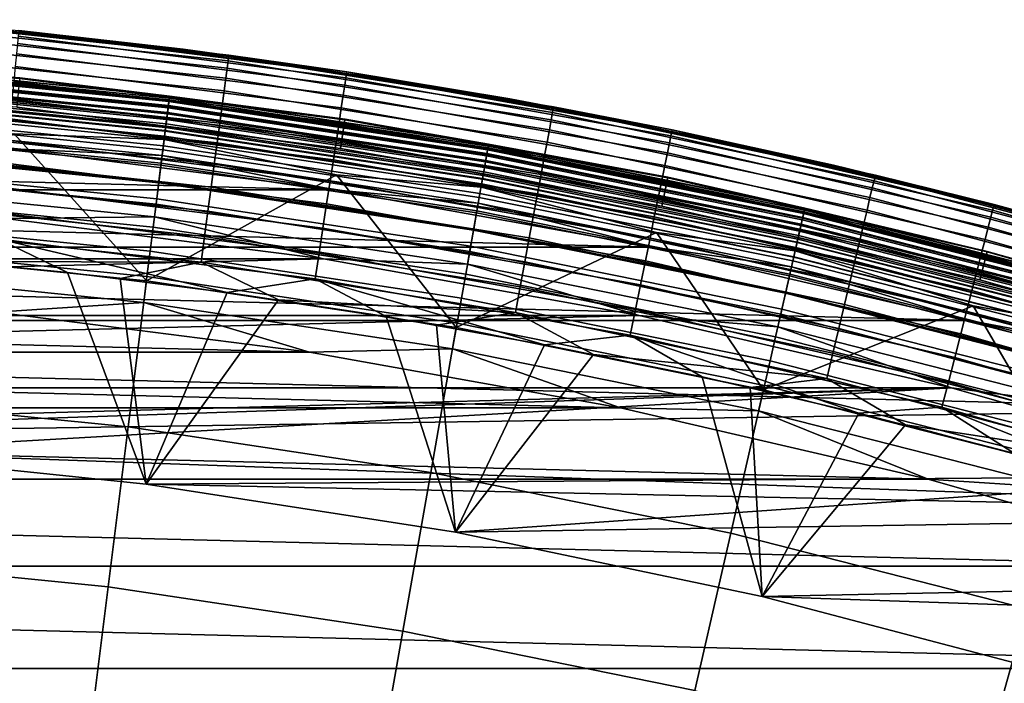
# Model space of a CAD drawing. Header units: metres. Extents: x -248 to 28, y -28 to 28.
# Tile 493 of 507: x 2.78 to 6.97, y 24.79 to 27.61. Entities that reach past the tile are written whole.
import ezdxf

# ---------------------------------------------------------------- set-up
doc = ezdxf.new("R2010")
doc.units = ezdxf.units.M
doc.layers.add('solid_10_061_053_XXX', color=7, linetype='CONTINUOUS')

msp = doc.modelspace()

# ---------------------------------------------------------------- linework, layer by layer
at = {"layer": 'solid_10_061_053_XXX'}
for points in [[(2.279159, 27.581194, 25.778681), (3.667209, 27.431156, 25.778681), (3.663107, 27.40048, 25.670778), (2.276609, 27.55035, 25.670778)], [(3.667209, 27.431156, 25.778681), (2.279159, 27.581194, 25.778681), (2.280698, 27.599791, 25.889374), (3.669683, 27.449652, 25.889374)], [(3.669683, 27.449652, 25.889374), (2.280698, 27.599791, 25.889374), (2.281187, 27.605909, 26), (3.670481, 27.455738, 26)], [(2.281187, 27.605909, 26), (3.47616, 27.481018, 117), (4.171622, 27.384075, 117), (3.670481, 27.455738, 26)], [(2.281187, 27.605909, 26), (2.778463, 27.560301, 117), (3.47616, 27.481018, 117)], [(2.276609, 27.55035, 25.670778), (3.663107, 27.40048, 25.670778), (3.657428, 27.358011, 25.567024), (2.27308, 27.507648, 25.567024)], [(4.167835, 27.359264, 117.222633), (2.775939, 27.53533, 117.222633), (2.77282, 27.504391, 117.330498), (4.163153, 27.328524, 117.330498)], [(2.775939, 27.53533, 117.222633), (4.167835, 27.359264, 117.222633), (4.170669, 27.377859, 117.111969), (2.777826, 27.554045, 117.111969)], [(2.777826, 27.554045, 117.111969), (4.170669, 27.377859, 117.111969), (2.778463, 27.560301, 117)], [(4.170669, 27.377859, 117.111969), (3.47616, 27.481018, 117), (2.778463, 27.560301, 117)], [(2.27308, 27.507648, 25.567024), (3.657428, 27.358011, 25.567024), (3.650244, 27.304283, 25.468725), (2.268615, 27.453627, 25.468725)], [(4.163153, 27.328524, 117.330498), (2.77282, 27.504391, 117.330498), (2.768509, 27.461618, 117.434196), (4.15668, 27.286024, 117.434196)], [(2.782125, 27.358908, -8.8), (1.39285, 27.464705, -8.8), (1.392852, 27.464705, 23.9), (2.782129, 27.358906, 23.9)], [(2.054619, 27.416985, -8.910626), (1.39285, 27.464705, -8.8), (2.782125, 27.358908, -8.8)], [(2.054694, 27.417986, 23.978315), (2.782129, 27.358906, 23.9), (1.392852, 27.464705, 23.9)], [(2.268615, 27.453627, 25.468725), (3.650244, 27.304283, 25.468725), (3.641647, 27.239975, 25.377121), (2.263271, 27.388966, 25.377121)], [(4.15668, 27.286024, 117.434196), (2.768509, 27.461618, 117.434196), (2.76306, 27.407553, 117.532425), (4.148498, 27.232304, 117.532425)], [(4.170669, 27.377859, 117.111969), (4.171622, 27.384075, 117), (3.47616, 27.481018, 117)], [(5.045926, 27.211309, 25.778681), (3.667209, 27.431156, 25.778681), (3.669683, 27.449652, 25.889374), (5.049329, 27.229658, 25.889374)], [(5.049329, 27.229658, 25.889374), (3.669683, 27.449652, 25.889374), (3.670481, 27.455738, 26), (5.050435, 27.235695, 26)], [(3.670481, 27.455738, 26), (4.864404, 27.269535, 117), (5.55406, 27.137472, 117), (5.050435, 27.235695, 26)], [(3.670481, 27.455738, 26), (4.171622, 27.384075, 117), (4.864404, 27.269535, 117)], [(3.416907, 27.266272, 24.055367), (2.053548, 27.402697, 24.055367), (2.05166, 27.377501, 24.129755), (3.413765, 27.241201, 24.129755)], [(3.415847, 27.257812, 118.677032), (2.052911, 27.394196, 118.677032), (2.054017, 27.408947, 118.717499), (3.417686, 27.272491, 118.717499)], [(2.054619, 27.416985, -8.910626), (3.418689, 27.280487, -8.910626), (3.416368, 27.261972, -9.021317), (2.053224, 27.398376, -9.021317)], [(3.418814, 27.281485, 23.978315), (2.054694, 27.417986, 23.978315), (2.053548, 27.402697, 24.055367), (3.416907, 27.266272, 24.055367)], [(3.417686, 27.272491, 118.717499), (2.054017, 27.408947, 118.717499), (2.054677, 27.417767, 118.759666), (3.418786, 27.281265, 118.759666)], [(2.054619, 27.416985, -8.910626), (2.782125, 27.358908, -8.8), (3.418689, 27.280487, -8.910626)], [(3.418786, 27.281265, 118.759666), (2.054677, 27.417767, 118.759666), (2.781864, 27.356279, 118.80262)], [(3.418814, 27.281485, 23.978315), (2.782129, 27.358906, 23.9), (2.054694, 27.417986, 23.978315)], [(4.148498, 27.232304, 117.532425), (2.76306, 27.407553, 117.532425), (2.756542, 27.342873, 117.62394), (4.13871, 27.168037, 117.62394)], [(3.667209, 27.431156, 25.778681), (5.045926, 27.211309, 25.778681), (5.040282, 27.18088, 25.670778), (3.663107, 27.40048, 25.670778)], [(2.050912, 27.367514, -9.12922), (3.41252, 27.231264, -9.12922), (3.407192, 27.188749, -9.232974), (2.04771, 27.324787, -9.232974)], [(3.413765, 27.241201, 24.129755), (2.05166, 27.377501, 24.129755), (2.049062, 27.342827, 24.200205), (3.409442, 27.206701, 24.200205)], [(3.410116, 27.212076, 118.604492), (2.049467, 27.34823, 118.604492), (2.051384, 27.373817, 118.639099), (3.413306, 27.237535, 118.639099)], [(2.053224, 27.398376, -9.021317), (3.416368, 27.261972, -9.021317), (3.41252, 27.231264, -9.12922), (2.050912, 27.367514, -9.12922)], [(3.413306, 27.237535, 118.639099), (2.051384, 27.373817, 118.639099), (2.052911, 27.394196, 118.677032), (3.415847, 27.257812, 118.677032)], [(2.263271, 27.388966, 25.377121), (3.641647, 27.239975, 25.377121), (3.631742, 27.165895, 25.293365), (2.257115, 27.31448, 25.293365)], [(3.663107, 27.40048, 25.670778), (5.040282, 27.18088, 25.670778), (5.032469, 27.138752, 25.567024), (3.657428, 27.358011, 25.567024)], [(4.167835, 27.359264, 117.222633), (5.54902, 27.112885, 117.222633), (5.552792, 27.131313, 117.111969), (4.170669, 27.377859, 117.111969)], [(4.170669, 27.377859, 117.111969), (5.552792, 27.131313, 117.111969), (4.171622, 27.384075, 117)], [(5.552792, 27.131313, 117.111969), (4.864404, 27.269535, 117), (4.171622, 27.384075, 117)], [(2.04771, 27.324787, -9.232974), (3.407192, 27.188749, -9.232974), (3.400452, 27.134966, -9.331272), (2.043659, 27.270733, -9.331272)], [(3.402062, 27.14781, 118.547997), (2.044626, 27.283642, 118.547997), (2.047198, 27.317963, 118.573914), (3.406342, 27.181961, 118.573914)], [(3.409442, 27.206701, 24.200205), (2.049062, 27.342827, 24.200205), (2.045798, 27.299273, 24.265507), (3.404011, 27.163363, 24.265507)], [(3.406342, 27.181961, 118.573914), (2.047198, 27.317963, 118.573914), (2.049467, 27.34823, 118.604492), (3.410116, 27.212076, 118.604492)], [(4.13871, 27.168037, 117.62394), (2.756542, 27.342873, 117.62394), (2.749036, 27.268396, 117.707596), (4.127439, 27.094036, 117.707596)], [(4.163867, 27.180267, 118.80262), (2.781864, 27.356279, 118.80262), (2.769449, 27.234201, 132.863525), (4.145279, 27.058977, 132.863525)], [(3.418786, 27.281265, 118.759666), (2.781864, 27.356279, 118.80262), (4.163867, 27.180267, 118.80262)], [(4.164258, 27.18288, -8.8), (2.782125, 27.358908, -8.8), (2.782129, 27.358906, 23.9), (4.164263, 27.182878, 23.9)], [(3.418689, 27.280487, -8.910626), (2.782125, 27.358908, -8.8), (4.164258, 27.18288, -8.8)], [(3.418814, 27.281485, 23.978315), (4.164263, 27.182878, 23.9), (2.782129, 27.358906, 23.9)], [(3.657428, 27.358011, 25.567024), (5.032469, 27.138752, 25.567024), (5.022584, 27.085455, 25.468725), (3.650244, 27.304283, 25.468725)], [(5.542786, 27.082422, 117.330498), (4.163153, 27.328524, 117.330498), (4.15668, 27.286024, 117.434196), (5.534167, 27.040306, 117.434196)], [(5.54902, 27.112885, 117.222633), (4.167835, 27.359264, 117.222633), (4.163153, 27.328524, 117.330498), (5.542786, 27.082422, 117.330498)], [(3.397365, 27.110327, 118.527283), (2.041803, 27.245972, 118.527283), (2.044626, 27.283642, 118.547997), (3.402062, 27.14781, 118.547997)], [(3.404011, 27.163363, 24.265507), (2.045798, 27.299273, 24.265507), (2.041924, 27.247583, 24.324541), (3.397566, 27.111931, 24.324541)], [(3.402857, 27.154158, 133.006744), (2.045104, 27.290022, 133.006744), (2.043473, 27.268248, 133.148941), (3.400142, 27.132492, 133.148941)], [(3.402857, 27.154158, 133.006744), (2.769449, 27.234201, 132.863525), (2.045104, 27.290022, 133.006744)], [(2.257115, 27.31448, 25.293365), (3.631742, 27.165895, 25.293365), (3.620657, 27.082977, 25.218515), (2.250226, 27.23111, 25.218515)], [(3.418689, 27.280487, -8.910626), (4.774259, 27.076168, -8.910626), (4.771019, 27.057793, -9.021317), (3.416368, 27.261972, -9.021317)], [(4.774434, 27.077158, 23.978315), (3.418814, 27.281485, 23.978315), (3.416907, 27.266272, 24.055367), (4.771771, 27.062059, 24.055367)], [(4.77286, 27.068232, 118.717499), (3.417686, 27.272491, 118.717499), (3.418786, 27.281265, 118.759666), (4.774395, 27.076941, 118.759666)], [(3.418689, 27.280487, -8.910626), (4.164258, 27.18288, -8.8), (4.774259, 27.076168, -8.910626)], [(4.774395, 27.076941, 118.759666), (3.418786, 27.281265, 118.759666), (4.163867, 27.180267, 118.80262)], [(4.774434, 27.077158, 23.978315), (4.164263, 27.182878, 23.9), (3.418814, 27.281485, 23.978315)], [(3.650244, 27.304283, 25.468725), (5.022584, 27.085455, 25.468725), (5.010755, 27.021662, 25.377121), (3.641647, 27.239975, 25.377121)], [(5.534167, 27.040306, 117.434196), (4.15668, 27.286024, 117.434196), (4.148498, 27.232304, 117.532425), (5.523273, 26.987068, 117.532425)], [(3.397566, 27.111931, 24.324541), (2.041924, 27.247583, 24.324541), (2.037507, 27.188644, 24.376299), (3.390217, 27.053286, 24.376299)], [(3.392347, 27.070286, 118.512192), (2.038788, 27.20573, 118.512192), (2.041803, 27.245972, 118.527283), (3.397365, 27.110327, 118.527283)], [(2.043659, 27.270733, -9.331272), (3.400452, 27.134966, -9.331272), (3.392385, 27.070589, -9.422875), (2.03881, 27.206034, -9.422875)], [(3.400142, 27.132492, 133.148941), (2.043473, 27.268248, 133.148941), (2.04083, 27.23299, 133.288391), (3.395746, 27.09741, 133.288391)], [(4.127439, 27.094036, 117.707596), (2.749036, 27.268396, 117.707596), (2.740637, 27.185059, 117.782333), (4.114827, 27.011232, 117.782333)], [(4.767384, 27.037176, 24.129755), (3.413765, 27.241201, 24.129755), (3.409442, 27.206701, 24.200205), (4.761346, 27.002934, 24.200205)], [(4.762287, 27.00827, 118.604492), (3.410116, 27.212076, 118.604492), (3.413306, 27.237535, 118.639099), (4.766742, 27.033539, 118.639099)], [(3.416368, 27.261972, -9.021317), (4.771019, 27.057793, -9.021317), (4.765645, 27.027313, -9.12922), (3.41252, 27.231264, -9.12922)], [(4.766742, 27.033539, 118.639099), (3.413306, 27.237535, 118.639099), (3.415847, 27.257812, 118.677032), (4.770291, 27.053663, 118.677032)], [(4.771771, 27.062059, 24.055367), (3.416907, 27.266272, 24.055367), (3.413765, 27.241201, 24.129755), (4.767384, 27.037176, 24.129755)], [(4.770291, 27.053663, 118.677032), (3.415847, 27.257812, 118.677032), (3.417686, 27.272491, 118.717499), (4.77286, 27.068232, 118.717499)], [(3.641647, 27.239975, 25.377121), (5.010755, 27.021662, 25.377121), (4.997127, 26.948175, 25.293365), (3.631742, 27.165895, 25.293365)], [(5.552792, 27.131313, 117.111969), (5.55406, 27.137472, 117), (4.864404, 27.269535, 117)], [(6.416126, 26.940367, 25.889374), (5.049329, 27.229658, 25.889374), (5.050435, 27.235695, 26), (6.417535, 26.946341, 26)], [(5.050435, 27.235695, 26), (6.240147, 26.98797, 117), (6.922225, 26.821127, 117), (6.417535, 26.946341, 26)], [(5.050435, 27.235695, 26), (5.55406, 27.137472, 117), (6.240147, 26.98797, 117)], [(2.03881, 27.206034, -9.422875), (3.392385, 27.070589, -9.422875), (3.383092, 26.996429, -9.506631), (2.033225, 27.131504, -9.506631)], [(3.387112, 27.028513, 118.503029), (2.035641, 27.163748, 118.503029), (2.038788, 27.20573, 118.512192), (3.392347, 27.070286, 118.512192)], [(3.395746, 27.09741, 133.288391), (2.04083, 27.23299, 133.288391), (2.757936, 27.120987, 133.423676)], [(2.250226, 27.23111, 25.218515), (3.620657, 27.082977, 25.218515), (3.60853, 26.992268, 25.153511), (2.242689, 27.139902, 25.153511)], [(3.402857, 27.154158, 133.006744), (4.145279, 27.058977, 132.863525), (2.769449, 27.234201, 132.863525)], [(4.761346, 27.002934, 24.200205), (3.409442, 27.206701, 24.200205), (3.404011, 27.163363, 24.265507), (4.753761, 26.959921, 24.265507)], [(4.757016, 26.97838, 118.573914), (3.406342, 27.181961, 118.573914), (3.410116, 27.212076, 118.604492), (4.762287, 27.00827, 118.604492)], [(3.41252, 27.231264, -9.12922), (4.765645, 27.027313, -9.12922), (4.758204, 26.985117, -9.232974), (3.407192, 27.188749, -9.232974)], [(5.523273, 26.987068, 117.532425), (4.148498, 27.232304, 117.532425), (4.13871, 27.168037, 117.62394), (5.510241, 26.923382, 117.62394)], [(5.045926, 27.211309, 25.778681), (6.411801, 26.922215, 25.778681), (6.40463, 26.892107, 25.670778), (5.040282, 27.18088, 25.670778)], [(6.411801, 26.922215, 25.778681), (5.045926, 27.211309, 25.778681), (5.049329, 27.229658, 25.889374), (6.416126, 26.940367, 25.889374)], [(3.390217, 27.053286, 24.376299), (2.037507, 27.188644, 24.376299), (2.032623, 27.123468, 24.419889), (3.38209, 26.988434, 24.419889)], [(3.387112, 27.028513, 118.503029), (2.751862, 27.057793, 118.5), (2.035641, 27.163748, 118.503029)], [(4.114827, 27.011232, 117.782333), (2.740637, 27.185059, 117.782333), (2.731452, 27.093912, 117.847214), (4.101035, 26.92067, 117.847214)], [(4.753761, 26.959921, 24.265507), (3.404011, 27.163363, 24.265507), (3.397566, 27.111931, 24.324541), (4.744761, 26.908873, 24.324541)], [(4.752151, 26.950785, 133.006744), (3.402857, 27.154158, 133.006744), (3.400142, 27.132492, 133.148941), (4.748359, 26.929281, 133.148941)], [(3.407192, 27.188749, -9.232974), (4.758204, 26.985117, -9.232974), (4.748792, 26.931736, -9.331272), (3.400452, 27.134966, -9.331272)], [(4.75104, 26.944483, 118.547997), (3.402062, 27.14781, 118.547997), (3.406342, 27.181961, 118.573914), (4.757016, 26.97838, 118.573914)], [(4.752151, 26.950785, 133.006744), (4.145279, 27.058977, 132.863525), (3.402857, 27.154158, 133.006744)], [(3.631742, 27.165895, 25.293365), (4.997127, 26.948175, 25.293365), (4.981874, 26.865921, 25.218515), (3.620657, 27.082977, 25.218515)], [(5.510241, 26.923382, 117.62394), (4.13871, 27.168037, 117.62394), (4.127439, 27.094036, 117.707596), (5.495234, 26.850046, 117.707596)], [(5.535182, 26.934486, 118.80262), (4.163867, 27.180267, 118.80262), (4.145279, 27.058977, 132.863525), (5.510468, 26.814293, 132.863525)], [(4.774395, 27.076941, 118.759666), (4.163867, 27.180267, 118.80262), (5.535182, 26.934486, 118.80262)], [(5.535702, 26.937075, -8.8), (4.164258, 27.18288, -8.8), (4.164263, 27.182878, 23.9), (5.535707, 26.937075, 23.9)], [(4.774259, 27.076168, -8.910626), (4.164258, 27.18288, -8.8), (5.535702, 26.937075, -8.8)], [(4.774434, 27.077158, 23.978315), (5.535707, 26.937075, 23.9), (4.164263, 27.182878, 23.9)], [(5.040282, 27.18088, 25.670778), (6.40463, 26.892107, 25.670778), (6.394702, 26.850426, 25.567024), (5.032469, 27.138752, 25.567024)], [(1.995604, 26.629488, 134.685471), (3.320494, 26.496912, 134.685471), (2.757936, 27.120987, 133.423676)], [(2.033225, 27.131504, -9.506631), (3.383092, 26.996429, -9.506631), (3.37269, 26.913425, -9.581482), (2.026974, 27.048084, -9.581482)], [(3.38209, 26.988434, 24.419889), (2.032623, 27.123468, 24.419889), (2.027355, 27.053171, 24.454567), (3.373324, 26.918488, 24.454567)], [(2.242689, 27.139902, 25.153511), (3.60853, 26.992268, 25.153511), (3.595514, 26.894907, 25.099174), (2.234599, 27.042011, 25.099174)], [(3.395746, 27.09741, 133.288391), (2.757936, 27.120987, 133.423676), (3.320494, 26.496912, 134.685471), (4.128047, 26.946491, 133.423676)], [(4.744761, 26.908873, 24.324541), (3.397566, 27.111931, 24.324541), (3.390217, 27.053286, 24.376299), (4.734497, 26.850668, 24.376299)], [(4.737473, 26.86754, 118.512192), (3.392347, 27.070286, 118.512192), (3.397365, 27.110327, 118.527283), (4.74448, 26.907282, 118.527283)], [(3.400452, 27.134966, -9.331272), (4.748792, 26.931736, -9.331272), (4.737525, 26.867842, -9.422875), (3.392385, 27.070589, -9.422875)], [(4.748359, 26.929281, 133.148941), (3.400142, 27.132492, 133.148941), (3.395746, 27.09741, 133.288391), (4.742219, 26.894463, 133.288391)], [(4.74448, 26.907282, 118.527283), (3.397365, 27.110327, 118.527283), (3.402062, 27.14781, 118.547997), (4.75104, 26.944483, 118.547997)], [(5.032469, 27.138752, 25.567024), (6.394702, 26.850426, 25.567024), (6.382143, 26.797695, 25.468725), (5.022584, 27.085455, 25.468725)], [(6.915945, 26.796825, 117.222633), (5.54902, 27.112885, 117.222633), (5.542786, 27.082422, 117.330498), (6.908174, 26.766718, 117.330498)], [(5.54902, 27.112885, 117.222633), (6.915945, 26.796825, 117.222633), (6.920645, 26.815039, 117.111969), (5.552792, 27.131313, 117.111969)], [(5.552792, 27.131313, 117.111969), (6.920645, 26.815039, 117.111969), (5.55406, 27.137472, 117)], [(6.920645, 26.815039, 117.111969), (6.240147, 26.98797, 117), (5.55406, 27.137472, 117)], [(4.101035, 26.92067, 117.847214), (2.731452, 27.093912, 117.847214), (2.721595, 26.996105, 117.901421), (4.086234, 26.823488, 117.901421)], [(3.392385, 27.070589, -9.422875), (4.737525, 26.867842, -9.422875), (4.724547, 26.794239, -9.506631), (3.383092, 26.996429, -9.506631)], [(4.730162, 26.82608, 118.503029), (3.387112, 27.028513, 118.503029), (3.392347, 27.070286, 118.512192), (4.737473, 26.86754, 118.512192)], [(4.742219, 26.894463, 133.288391), (3.395746, 27.09741, 133.288391), (4.128047, 26.946491, 133.423676)], [(3.620657, 27.082977, 25.218515), (4.981874, 26.865921, 25.218515), (4.965189, 26.775938, 25.153511), (3.60853, 26.992268, 25.153511)], [(5.495234, 26.850046, 117.707596), (4.127439, 27.094036, 117.707596), (4.114827, 27.011232, 117.782333), (5.478442, 26.767988, 117.782333)], [(6.112875, 26.782255, 118.677032), (4.770291, 27.053663, 118.677032), (4.77286, 27.068232, 118.717499), (6.116167, 26.796677, 118.717499)], [(4.774259, 27.076168, -8.910626), (6.11796, 26.804533, -8.910626), (6.113808, 26.786341, -9.021317), (4.771019, 27.057793, -9.021317)], [(6.118184, 26.805513, 23.978315), (4.774434, 27.077158, 23.978315), (4.771771, 27.062059, 24.055367), (6.114772, 26.790565, 24.055367)], [(6.116167, 26.796677, 118.717499), (4.77286, 27.068232, 118.717499), (4.774395, 27.076941, 118.759666), (6.118134, 26.805298, 118.759666)], [(4.774259, 27.076168, -8.910626), (5.535702, 26.937075, -8.8), (6.11796, 26.804533, -8.910626)], [(6.118134, 26.805298, 118.759666), (4.774395, 27.076941, 118.759666), (5.535182, 26.934486, 118.80262)], [(6.118184, 26.805513, 23.978315), (5.535707, 26.937075, 23.9), (4.774434, 27.077158, 23.978315)], [(5.022584, 27.085455, 25.468725), (6.382143, 26.797695, 25.468725), (6.367111, 26.734579, 25.377121), (5.010755, 27.021662, 25.377121)], [(6.908174, 26.766718, 117.330498), (5.542786, 27.082422, 117.330498), (5.534167, 27.040306, 117.434196), (6.897432, 26.725092, 117.434196)], [(-4.118891, 26.883669, 118.5), (-2.751854, 27.057795, 118.5), (4.118899, 26.883669, 118.5)], [(-2.751854, 27.057795, 118.5), (2.751862, 27.057793, 118.5), (4.118899, 26.883669, 118.5)], [(2.026974, 27.048084, -9.581482), (3.37269, 26.913425, -9.581482), (3.36131, 26.822618, -9.646485), (2.020135, 26.956823, -9.646485)], [(3.373324, 26.918488, 24.454567), (2.027355, 27.053171, 24.454567), (2.021793, 26.978958, 24.479738), (3.36407, 26.844643, 24.479738)], [(2.234599, 27.042011, 25.099174), (3.595514, 26.894907, 25.099174), (3.581774, 26.792126, 25.056189), (2.226059, 26.938665, 25.056189)], [(3.387112, 27.028513, 118.503029), (4.118899, 26.883669, 118.5), (2.751862, 27.057793, 118.5)], [(4.734497, 26.850668, 24.376299), (3.390217, 27.053286, 24.376299), (3.38209, 26.988434, 24.419889), (4.723148, 26.786303, 24.419889)], [(4.730162, 26.82608, 118.503029), (4.118899, 26.883669, 118.5), (3.387112, 27.028513, 118.503029)], [(4.752151, 26.950785, 133.006744), (5.510468, 26.814293, 132.863525), (4.145279, 27.058977, 132.863525)], [(4.765645, 27.027313, -9.12922), (6.106921, 26.756168, -9.12922), (6.097386, 26.714396, -9.232974), (4.758204, 26.985117, -9.232974)], [(6.109149, 26.765932, 24.129755), (4.767384, 27.037176, 24.129755), (4.761346, 27.002934, 24.200205), (6.101412, 26.732033, 24.200205)], [(6.102618, 26.737316, 118.604492), (4.762287, 27.00827, 118.604492), (4.766742, 27.033539, 118.639099), (6.108327, 26.762331, 118.639099)], [(4.771019, 27.057793, -9.021317), (6.113808, 26.786341, -9.021317), (6.106921, 26.756168, -9.12922), (4.765645, 27.027313, -9.12922)], [(6.108327, 26.762331, 118.639099), (4.766742, 27.033539, 118.639099), (4.770291, 27.053663, 118.677032), (6.112875, 26.782255, 118.677032)], [(6.114772, 26.790565, 24.055367), (4.771771, 27.062059, 24.055367), (4.767384, 27.037176, 24.129755), (6.109149, 26.765932, 24.129755)], [(6.897432, 26.725092, 117.434196), (5.534167, 27.040306, 117.434196), (5.523273, 26.987068, 117.532425), (6.883854, 26.672476, 117.532425)], [(4.086234, 26.823488, 117.901421), (2.721595, 26.996105, 117.901421), (2.711191, 26.89287, 117.944267), (4.070611, 26.720913, 117.944267)], [(3.383092, 26.996429, -9.506631), (4.724547, 26.794239, -9.506631), (4.710021, 26.711855, -9.581482), (3.37269, 26.913425, -9.581482)], [(4.723148, 26.786303, 24.419889), (3.38209, 26.988434, 24.419889), (3.373324, 26.918488, 24.454567), (4.710907, 26.716879, 24.454567)], [(3.60853, 26.992268, 25.153511), (4.965189, 26.775938, 25.153511), (4.947279, 26.679359, 25.099174), (3.595514, 26.894907, 25.099174)], [(5.478442, 26.767988, 117.782333), (4.114827, 27.011232, 117.782333), (4.101035, 26.92067, 117.847214), (5.460077, 26.67824, 117.847214)], [(4.758204, 26.985117, -9.232974), (6.097386, 26.714396, -9.232974), (6.085325, 26.661551, -9.331272), (4.748792, 26.931736, -9.331272)], [(6.101412, 26.732033, 24.200205), (4.761346, 27.002934, 24.200205), (4.753761, 26.959921, 24.265507), (6.091693, 26.689451, 24.265507)], [(6.095864, 26.707726, 118.573914), (4.757016, 26.97838, 118.573914), (4.762287, 27.00827, 118.604492), (6.102618, 26.737316, 118.604492)], [(5.010755, 27.021662, 25.377121), (6.367111, 26.734579, 25.377121), (6.349794, 26.661873, 25.293365), (4.997127, 26.948175, 25.293365)], [(6.883854, 26.672476, 117.532425), (5.523273, 26.987068, 117.532425), (5.510241, 26.923382, 117.62394), (6.86761, 26.609531, 117.62394)], [(6.920645, 26.815039, 117.111969), (6.922225, 26.821127, 117), (6.240147, 26.98797, 117)], [(2.020135, 26.956823, -9.646485), (3.36131, 26.822618, -9.646485), (3.349097, 26.725157, -9.700823), (2.012794, 26.858873, -9.700823)], [(3.36407, 26.844643, 24.479738), (2.021793, 26.978958, 24.479738), (2.016034, 26.902102, 24.494968), (3.354487, 26.768169, 24.494968)], [(3.320494, 26.496912, 134.685471), (4.637128, 26.298462, 134.685471), (4.128047, 26.946491, 133.423676)], [(4.742219, 26.894463, 133.288391), (4.128047, 26.946491, 133.423676), (4.637128, 26.298462, 134.685471), (5.487561, 26.702824, 133.423676)], [(6.079799, 26.637341, 118.527283), (4.74448, 26.907282, 118.527283), (4.75104, 26.944483, 118.547997), (6.088205, 26.67417, 118.547997)], [(6.091693, 26.689451, 24.265507), (4.753761, 26.959921, 24.265507), (4.744761, 26.908873, 24.324541), (6.080159, 26.638916, 24.324541)], [(6.089629, 26.680407, 133.006744), (4.752151, 26.950785, 133.006744), (4.748359, 26.929281, 133.148941), (6.08477, 26.659121, 133.148941)], [(6.088205, 26.67417, 118.547997), (4.75104, 26.944483, 118.547997), (4.757016, 26.97838, 118.573914), (6.095864, 26.707726, 118.573914)], [(6.089629, 26.680407, 133.006744), (5.510468, 26.814293, 132.863525), (4.752151, 26.950785, 133.006744)], [(4.997127, 26.948175, 25.293365), (6.349794, 26.661873, 25.293365), (6.330413, 26.580494, 25.218515), (4.981874, 26.865921, 25.218515)], [(7.766593, 26.582514, 25.889374), (6.416126, 26.940367, 25.889374), (6.417535, 26.946341, 26), (7.768303, 26.588408, 26)], [(6.417535, 26.946341, 26), (7.599853, 26.637047, 117), (8.272598, 26.43585, 117), (7.768303, 26.588408, 26)], [(6.417535, 26.946341, 26), (6.922225, 26.821127, 117), (7.599853, 26.637047, 117)], [(3.354487, 26.768169, 24.494968), (2.016034, 26.902102, 24.494968), (2.720569, 26.762068, 24.5)], [(2.226059, 26.938665, 25.056189), (3.581774, 26.792126, 25.056189), (3.567481, 26.685215, 25.025095), (2.217177, 26.831171, 25.025095)], [(3.37269, 26.913425, -9.581482), (4.710021, 26.711855, -9.581482), (4.694129, 26.621729, -9.646485), (3.36131, 26.822618, -9.646485)], [(4.710907, 26.716879, 24.454567), (3.373324, 26.918488, 24.454567), (3.36407, 26.844643, 24.479738), (4.697983, 26.643589, 24.479738)], [(5.460077, 26.67824, 117.847214), (4.101035, 26.92067, 117.847214), (4.086234, 26.823488, 117.901421), (5.440371, 26.581934, 117.901421)], [(6.080159, 26.638916, 24.324541), (4.744761, 26.908873, 24.324541), (4.734497, 26.850668, 24.376299), (6.067007, 26.581295, 24.376299)], [(6.07082, 26.598, 118.512192), (4.737473, 26.86754, 118.512192), (4.74448, 26.907282, 118.527283), (6.079799, 26.637341, 118.527283)], [(4.748792, 26.931736, -9.331272), (6.085325, 26.661551, -9.331272), (6.070888, 26.598297, -9.422875), (4.737525, 26.867842, -9.422875)], [(6.08477, 26.659121, 133.148941), (4.748359, 26.929281, 133.148941), (4.742219, 26.894463, 133.288391), (6.076902, 26.624649, 133.288391)], [(6.86761, 26.609531, 117.62394), (5.510241, 26.923382, 117.62394), (5.495234, 26.850046, 117.707596), (6.848907, 26.53705, 117.707596)], [(6.892288, 26.619562, 118.80262), (5.535182, 26.934486, 118.80262), (5.510468, 26.814293, 132.863525), (6.861516, 26.500776, 132.863525)], [(6.118134, 26.805298, 118.759666), (5.535182, 26.934486, 118.80262), (6.892288, 26.619562, 118.80262)], [(6.892936, 26.622124, -8.8), (5.535702, 26.937075, -8.8), (5.535707, 26.937075, 23.9), (6.89294, 26.622122, 23.9)], [(6.11796, 26.804533, -8.910626), (5.535702, 26.937075, -8.8), (6.892936, 26.622124, -8.8)], [(6.118184, 26.805513, 23.978315), (6.89294, 26.622122, 23.9), (5.535707, 26.937075, 23.9)], [(6.411801, 26.922215, 25.778681), (7.761359, 26.564602, 25.778681), (7.752678, 26.534895, 25.670778), (6.40463, 26.892107, 25.670778)], [(7.761359, 26.564602, 25.778681), (6.411801, 26.922215, 25.778681), (6.416126, 26.940367, 25.889374), (7.766593, 26.582514, 25.889374)], [(-5.475371, 26.640518, 118.5), (-4.118891, 26.883669, 118.5), (5.475379, 26.640516, 118.5)], [(-4.118891, 26.883669, 118.5), (4.118899, 26.883669, 118.5), (5.475379, 26.640516, 118.5)], [(2.012794, 26.858873, -9.700823), (3.349097, 26.725157, -9.700823), (3.336203, 26.622265, -9.743809), (2.005045, 26.755466, -9.743809)], [(4.070611, 26.720913, 117.944267), (2.711191, 26.89287, 117.944267), (2.700372, 26.785507, 117.975212), (4.054365, 26.614237, 117.975212)], [(3.595514, 26.894907, 25.099174), (4.947279, 26.679359, 25.099174), (4.928372, 26.5774, 25.056189), (3.581774, 26.792126, 25.056189)], [(4.730162, 26.82608, 118.503029), (5.475379, 26.640516, 118.5), (4.118899, 26.883669, 118.5)], [(4.737525, 26.867842, -9.422875), (6.070888, 26.598297, -9.422875), (6.054257, 26.525433, -9.506631), (4.724547, 26.794239, -9.506631)], [(6.061452, 26.556955, 118.503029), (4.730162, 26.82608, 118.503029), (4.737473, 26.86754, 118.512192), (6.07082, 26.598, 118.512192)], [(6.076902, 26.624649, 133.288391), (4.742219, 26.894463, 133.288391), (5.487561, 26.702824, 133.423676)], [(4.981874, 26.865921, 25.218515), (6.330413, 26.580494, 25.218515), (6.30921, 26.491468, 25.153511), (4.965189, 26.775938, 25.153511)], [(6.40463, 26.892107, 25.670778), (7.752678, 26.534895, 25.670778), (7.740661, 26.493769, 25.567024), (6.394702, 26.850426, 25.567024)], [(2.217177, 26.831171, 25.025095), (3.567481, 26.685215, 25.025095), (3.552817, 26.575523, 25.006287), (2.208063, 26.720881, 25.006287)], [(3.36131, 26.822618, -9.646485), (4.694129, 26.621729, -9.646485), (4.677073, 26.524996, -9.700823), (3.349097, 26.725157, -9.700823)], [(4.697983, 26.643589, 24.479738), (3.36407, 26.844643, 24.479738), (3.354487, 26.768169, 24.494968), (4.6846, 26.567688, 24.494968)], [(5.440371, 26.581934, 117.901421), (4.086234, 26.823488, 117.901421), (4.070611, 26.720913, 117.944267), (5.41957, 26.480282, 117.944267)], [(6.067007, 26.581295, 24.376299), (4.734497, 26.850668, 24.376299), (4.723148, 26.786303, 24.419889), (6.052464, 26.517574, 24.419889)], [(6.061452, 26.556955, 118.503029), (5.475379, 26.640516, 118.5), (4.730162, 26.82608, 118.503029)], [(6.848907, 26.53705, 117.707596), (5.495234, 26.850046, 117.707596), (5.478442, 26.767988, 117.782333), (6.827978, 26.455948, 117.782333)], [(6.394702, 26.850426, 25.567024), (7.740661, 26.493769, 25.567024), (7.725459, 26.441738, 25.468725), (6.382143, 26.797695, 25.468725)], [(6.920645, 26.815039, 117.111969), (8.270712, 26.42985, 117.111969), (6.922225, 26.821127, 117)], [(8.270712, 26.42985, 117.111969), (7.599853, 26.637047, 117), (6.922225, 26.821127, 117)], [(4.054365, 26.614237, 117.975212), (2.700372, 26.785507, 117.975212), (2.689273, 26.675371, 117.993866), (4.037699, 26.504803, 117.993866)], [(3.581774, 26.792126, 25.056189), (4.928372, 26.5774, 25.056189), (4.908707, 26.471346, 25.025095), (3.567481, 26.685215, 25.025095)], [(4.724547, 26.794239, -9.506631), (6.054257, 26.525433, -9.506631), (6.035642, 26.443874, -9.581482), (4.710021, 26.711855, -9.581482)], [(6.052464, 26.517574, 24.419889), (4.723148, 26.786303, 24.419889), (4.710907, 26.716879, 24.454567), (6.036777, 26.448849, 24.454567)], [(4.965189, 26.775938, 25.153511), (6.30921, 26.491468, 25.153511), (6.286454, 26.395914, 25.099174), (4.947279, 26.679359, 25.099174)], [(6.089629, 26.680407, 133.006744), (6.861516, 26.500776, 132.863525), (5.510468, 26.814293, 132.863525)], [(6.113808, 26.786341, -9.021317), (7.441397, 26.448296, -9.021317), (7.433014, 26.418503, -9.12922), (6.106921, 26.756168, -9.12922)], [(7.434726, 26.424589, 118.639099), (6.108327, 26.762331, 118.639099), (6.112875, 26.782255, 118.677032), (7.440261, 26.44426, 118.677032)], [(7.44257, 26.452467, 24.055367), (6.114772, 26.790565, 24.055367), (6.109149, 26.765932, 24.129755), (7.435727, 26.428144, 24.129755)], [(7.440261, 26.44426, 118.677032), (6.112875, 26.782255, 118.677032), (6.116167, 26.796677, 118.717499), (7.444268, 26.4585, 118.717499)], [(6.11796, 26.804533, -8.910626), (7.44645, 26.466259, -8.910626), (7.441397, 26.448296, -9.021317), (6.113808, 26.786341, -9.021317)], [(7.446723, 26.467226, 23.978315), (6.118184, 26.805513, 23.978315), (6.114772, 26.790565, 24.055367), (7.44257, 26.452467, 24.055367)], [(7.444268, 26.4585, 118.717499), (6.116167, 26.796677, 118.717499), (6.118134, 26.805298, 118.759666), (7.446663, 26.467012, 118.759666)], [(6.11796, 26.804533, -8.910626), (6.892936, 26.622124, -8.8), (7.44645, 26.466259, -8.910626)], [(7.446663, 26.467012, 118.759666), (6.118134, 26.805298, 118.759666), (6.892288, 26.619562, 118.80262)], [(7.446723, 26.467226, 23.978315), (6.89294, 26.622122, 23.9), (6.118184, 26.805513, 23.978315)], [(6.382143, 26.797695, 25.468725), (7.725459, 26.441738, 25.468725), (7.707263, 26.379459, 25.377121), (6.367111, 26.734579, 25.377121)], [(8.265094, 26.4119, 117.222633), (6.915945, 26.796825, 117.222633), (6.908174, 26.766718, 117.330498), (8.255808, 26.382223, 117.330498)], [(6.915945, 26.796825, 117.222633), (8.265094, 26.4119, 117.222633), (8.270712, 26.42985, 117.111969), (6.920645, 26.815039, 117.111969)], [(4.072158, 26.589985, 24.5), (2.720569, 26.762068, 24.5), (-4.07222, 26.589975, 24.5)], [(2.005045, 26.755466, -9.743809), (3.336203, 26.622265, -9.743809), (3.322791, 26.515242, -9.774903), (1.996985, 26.647909, -9.774903)], [(3.354487, 26.768169, 24.494968), (2.720569, 26.762068, 24.5), (4.072158, 26.589985, 24.5)], [(4.6846, 26.567688, 24.494968), (3.354487, 26.768169, 24.494968), (4.072158, 26.589985, 24.5)], [(6.827978, 26.455948, 117.782333), (5.478442, 26.767988, 117.782333), (5.460077, 26.67824, 117.847214), (6.805088, 26.367247, 117.847214)], [(7.419557, 26.370672, 118.573914), (6.095864, 26.707726, 118.573914), (6.102618, 26.737316, 118.604492), (7.427777, 26.399889, 118.604492)], [(6.106921, 26.756168, -9.12922), (7.433014, 26.418503, -9.12922), (7.42141, 26.377258, -9.232974), (6.097386, 26.714396, -9.232974)], [(7.435727, 26.428144, 24.129755), (6.109149, 26.765932, 24.129755), (6.101412, 26.732033, 24.200205), (7.42631, 26.394672, 24.200205)], [(7.427777, 26.399889, 118.604492), (6.102618, 26.737316, 118.604492), (6.108327, 26.762331, 118.639099), (7.434726, 26.424589, 118.639099)], [(6.367111, 26.734579, 25.377121), (7.707263, 26.379459, 25.377121), (7.686302, 26.30772, 25.293365), (6.349794, 26.661873, 25.293365)], [(8.255808, 26.382223, 117.330498), (6.908174, 26.766718, 117.330498), (6.897432, 26.725092, 117.434196), (8.24297, 26.341196, 117.434196)], [(2.208063, 26.720881, 25.006287), (3.552817, 26.575523, 25.006287), (2.533201, 26.579556, 25)], [(3.349097, 26.725157, -9.700823), (4.677073, 26.524996, -9.700823), (4.659066, 26.422876, -9.743809), (3.336203, 26.622265, -9.743809)], [(5.41957, 26.480282, 117.944267), (4.070611, 26.720913, 117.944267), (4.054365, 26.614237, 117.975212), (5.397938, 26.374565, 117.975212)], [(4.637128, 26.298462, 134.685471), (5.942234, 26.03463, 134.685471), (5.487561, 26.702824, 133.423676)], [(4.710021, 26.711855, -9.581482), (6.035642, 26.443874, -9.581482), (6.015277, 26.354652, -9.646485), (4.694129, 26.621729, -9.646485)], [(6.036777, 26.448849, 24.454567), (4.710907, 26.716879, 24.454567), (4.697983, 26.643589, 24.479738), (6.020217, 26.376293, 24.479738)], [(6.076902, 26.624649, 133.288391), (5.487561, 26.702824, 133.423676), (5.942234, 26.03463, 134.685471), (6.832993, 26.390612, 133.423676)], [(6.097386, 26.714396, -9.232974), (7.42141, 26.377258, -9.232974), (7.406729, 26.325079, -9.331272), (6.085325, 26.661551, -9.331272)], [(7.410234, 26.33754, 118.547997), (6.088205, 26.67417, 118.547997), (6.095864, 26.707726, 118.573914), (7.419557, 26.370672, 118.573914)], [(7.42631, 26.394672, 24.200205), (6.101412, 26.732033, 24.200205), (6.091693, 26.689451, 24.265507), (7.41448, 26.352629, 24.265507)], [(8.24297, 26.341196, 117.434196), (6.897432, 26.725092, 117.434196), (6.883854, 26.672476, 117.532425), (8.226743, 26.289335, 117.532425)], [(2.689273, 26.675371, 117.993866), (2.305753, 26.600252, 118), (2.985742, 26.532534, 118)], [(2.689273, 26.675371, 117.993866), (2.985742, 26.532534, 118), (3.663645, 26.447451, 118)], [(4.037699, 26.504803, 117.993866), (2.689273, 26.675371, 117.993866), (3.663645, 26.447451, 118)], [(3.567481, 26.685215, 25.025095), (4.908707, 26.471346, 25.025095), (4.88853, 26.362535, 25.006287), (3.552817, 26.575523, 25.006287)], [(4.947279, 26.679359, 25.099174), (6.286454, 26.395914, 25.099174), (6.262429, 26.295038, 25.056189), (4.928372, 26.5774, 25.056189)], [(6.805088, 26.367247, 117.847214), (5.460077, 26.67824, 117.847214), (5.440371, 26.581934, 117.901421), (6.780526, 26.272062, 117.901421)], [(6.085325, 26.661551, -9.331272), (7.406729, 26.325079, -9.331272), (7.389156, 26.262623, -9.422875), (6.070888, 26.598297, -9.422875)], [(7.406054, 26.32268, 133.148941), (6.08477, 26.659121, 133.148941), (6.076902, 26.624649, 133.288391), (7.396478, 26.288645, 133.288391)], [(7.400003, 26.301176, 118.527283), (6.079799, 26.637341, 118.527283), (6.088205, 26.67417, 118.547997), (7.410234, 26.33754, 118.547997)], [(7.41448, 26.352629, 24.265507), (6.091693, 26.689451, 24.265507), (6.080159, 26.638916, 24.324541), (7.400441, 26.302732, 24.324541)], [(7.411967, 26.343699, 133.006744), (6.089629, 26.680407, 133.006744), (6.08477, 26.659121, 133.148941), (7.406054, 26.32268, 133.148941)], [(7.411967, 26.343699, 133.006744), (6.861516, 26.500776, 132.863525), (6.089629, 26.680407, 133.006744)], [(6.349794, 26.661873, 25.293365), (7.686302, 26.30772, 25.293365), (7.662842, 26.227423, 25.218515), (6.330413, 26.580494, 25.218515)], [(8.226743, 26.289335, 117.532425), (6.883854, 26.672476, 117.532425), (6.86761, 26.609531, 117.62394), (8.207331, 26.227293, 117.62394)], [(-6.817831, 26.328959, 118.5), (-5.475371, 26.640518, 118.5), (6.817839, 26.328957, 118.5)], [(-5.475371, 26.640518, 118.5), (5.475379, 26.640516, 118.5), (6.817839, 26.328957, 118.5)], [(1.948859, 26.005713, 135.939667), (3.242714, 25.876242, 135.939667), (3.320494, 26.496912, 134.685471), (1.995604, 26.629488, 134.685471)], [(1.996985, 26.647909, -9.774903), (3.322791, 26.515242, -9.774903), (3.30903, 26.405434, -9.793713), (1.988715, 26.537552, -9.793713)], [(3.336203, 26.622265, -9.743809), (4.659066, 26.422876, -9.743809), (4.640336, 26.316654, -9.774903), (3.322791, 26.515242, -9.774903)], [(5.397938, 26.374565, 117.975212), (4.054365, 26.614237, 117.975212), (4.037699, 26.504803, 117.993866), (5.375747, 26.266119, 117.993866)], [(4.694129, 26.621729, -9.646485), (6.015277, 26.354652, -9.646485), (5.993421, 26.25889, -9.700823), (4.677073, 26.524996, -9.700823)], [(6.020217, 26.376293, 24.479738), (4.697983, 26.643589, 24.479738), (4.6846, 26.567688, 24.494968), (6.003067, 26.301153, 24.494968)], [(6.061452, 26.556955, 118.503029), (6.817839, 26.328957, 118.5), (5.475379, 26.640516, 118.5)], [(7.400441, 26.302732, 24.324541), (6.080159, 26.638916, 24.324541), (6.067007, 26.581295, 24.376299), (7.384434, 26.245838, 24.376299)], [(7.389074, 26.262331, 118.512192), (6.07082, 26.598, 118.512192), (6.079799, 26.637341, 118.527283), (7.400003, 26.301176, 118.527283)], [(7.396478, 26.288645, 133.288391), (6.076902, 26.624649, 133.288391), (6.832993, 26.390612, 133.423676)], [(8.207331, 26.227293, 117.62394), (6.86761, 26.609531, 117.62394), (6.848907, 26.53705, 117.707596), (8.184978, 26.155855, 117.707596)], [(8.231701, 26.236307, 118.80262), (6.892288, 26.619562, 118.80262), (6.861516, 26.500776, 132.863525), (8.194955, 26.119232, 132.863525)], [(7.446663, 26.467012, 118.759666), (6.892288, 26.619562, 118.80262), (8.231701, 26.236307, 118.80262)], [(8.232476, 26.238832, -8.8), (6.892936, 26.622124, -8.8), (6.89294, 26.622122, 23.9), (8.232478, 26.238832, 23.9)], [(7.44645, 26.466259, -8.910626), (6.892936, 26.622124, -8.8), (8.232476, 26.238832, -8.8)], [(7.446723, 26.467226, 23.978315), (8.232478, 26.238832, 23.9), (6.89294, 26.622122, 23.9)], [(4.072158, 26.589985, 24.5), (-4.07222, 26.589975, 24.5), (-5.413381, 26.349672, 24.5)], [(5.413319, 26.349684, 24.5), (4.072158, 26.589985, 24.5), (-5.413381, 26.349672, 24.5)], [(1.994597, 25.770676, 118), (3.319274, 25.633739, 118), (2.985742, 26.532534, 118), (2.305753, 26.600252, 118)], [(3.319274, 25.633739, 25), (1.994597, 25.770676, 25), (2.533201, 26.579556, 25), (3.208587, 26.506508, 25)], [(3.552817, 26.575523, 25.006287), (3.208587, 26.506508, 25), (2.533201, 26.579556, 25)], [(3.552817, 26.575523, 25.006287), (3.881967, 26.416286, 25), (3.319274, 25.633739, 25), (3.208587, 26.506508, 25)], [(3.552817, 26.575523, 25.006287), (4.88853, 26.362535, 25.006287), (3.881967, 26.416286, 25)], [(4.6846, 26.567688, 24.494968), (4.072158, 26.589985, 24.5), (5.413319, 26.349684, 24.5)], [(6.003067, 26.301153, 24.494968), (4.6846, 26.567688, 24.494968), (5.413319, 26.349684, 24.5)], [(4.928372, 26.5774, 25.056189), (6.262429, 26.295038, 25.056189), (6.23744, 26.190111, 25.025095), (4.908707, 26.471346, 25.025095)], [(6.780526, 26.272062, 117.901421), (5.440371, 26.581934, 117.901421), (5.41957, 26.480282, 117.944267), (6.7546, 26.171597, 117.944267)], [(7.384434, 26.245838, 24.376299), (6.067007, 26.581295, 24.376299), (6.052464, 26.517574, 24.419889), (7.366732, 26.18292, 24.419889)], [(6.070888, 26.598297, -9.422875), (7.389156, 26.262623, -9.422875), (7.368915, 26.19068, -9.506631), (6.054257, 26.525433, -9.506631)], [(7.377672, 26.221804, 118.503029), (6.061452, 26.556955, 118.503029), (6.07082, 26.598, 118.512192), (7.389074, 26.262331, 118.512192)], [(6.330413, 26.580494, 25.218515), (7.662842, 26.227423, 25.218515), (7.637176, 26.139578, 25.153511), (6.30921, 26.491468, 25.153511)], [(1.988715, 26.537552, -9.793713), (3.30903, 26.405434, -9.793713), (2.680855, 26.364042, -9.8)], [(3.319274, 25.633739, 118), (3.663645, 26.447451, 118), (2.985742, 26.532534, 118)], [(4.677073, 26.524996, -9.700823), (5.993421, 26.25889, -9.700823), (5.970346, 26.157795, -9.743809), (4.659066, 26.422876, -9.743809)], [(6.054257, 26.525433, -9.506631), (7.368915, 26.19068, -9.506631), (7.346257, 26.110151, -9.581482), (6.035642, 26.443874, -9.581482)], [(7.377672, 26.221804, 118.503029), (6.817839, 26.328957, 118.5), (6.061452, 26.556955, 118.503029)], [(8.184978, 26.155855, 117.707596), (6.848907, 26.53705, 117.707596), (6.827978, 26.455948, 117.782333), (8.159966, 26.075918, 117.782333)], [(3.242714, 25.876242, 135.939667), (4.528507, 25.68244, 135.939667), (4.637128, 26.298462, 134.685471), (3.320494, 26.496912, 134.685471)], [(3.322791, 26.515242, -9.774903), (4.640336, 26.316654, -9.774903), (4.621119, 26.207668, -9.793713), (3.30903, 26.405434, -9.793713)], [(4.037699, 26.504803, 117.993866), (3.663645, 26.447451, 118), (4.33924, 26.345037, 118)], [(4.037699, 26.504803, 117.993866), (4.33924, 26.345037, 118), (5.011955, 26.225372, 118)], [(5.375747, 26.266119, 117.993866), (4.037699, 26.504803, 117.993866), (5.011955, 26.225372, 118)], [(7.366732, 26.18292, 24.419889), (6.052464, 26.517574, 24.419889), (6.036777, 26.448849, 24.454567), (7.347639, 26.115061, 24.454567)], [(6.30921, 26.491468, 25.153511), (7.637176, 26.139578, 25.153511), (7.609629, 26.045294, 25.099174), (6.286454, 26.395914, 25.099174)], [(7.411967, 26.343699, 133.006744), (8.194955, 26.119232, 132.863525), (6.861516, 26.500776, 132.863525)], [(3.319274, 25.633739, 118), (4.633897, 25.428993, 118), (4.33924, 26.345037, 118), (3.663645, 26.447451, 118)], [(4.908707, 26.471346, 25.025095), (6.23744, 26.190111, 25.025095), (6.211802, 26.082457, 25.006287), (4.88853, 26.362535, 25.006287)], [(6.7546, 26.171597, 117.944267), (5.41957, 26.480282, 117.944267), (5.397938, 26.374565, 117.975212), (6.727638, 26.067112, 117.975212)], [(6.035642, 26.443874, -9.581482), (7.346257, 26.110151, -9.581482), (7.321471, 26.022055, -9.646485), (6.015277, 26.354652, -9.646485)], [(7.347639, 26.115061, 24.454567), (6.036777, 26.448849, 24.454567), (6.020217, 26.376293, 24.479738), (7.327483, 26.043423, 24.479738)], [(8.159966, 26.075918, 117.782333), (6.827978, 26.455948, 117.782333), (6.805088, 26.367247, 117.847214), (8.132609, 25.988489, 117.847214)], [(3.30903, 26.405434, -9.793713), (4.012714, 26.194426, -9.8), (2.680855, 26.364042, -9.8)], [(3.30903, 26.405434, -9.793713), (4.621119, 26.207668, -9.793713), (4.012714, 26.194426, -9.8)], [(4.633897, 25.428993, 25), (3.319274, 25.633739, 25), (3.881967, 26.416286, 25), (4.552723, 26.308985, 25)], [(4.88853, 26.362535, 25.006287), (4.552723, 26.308985, 25), (3.881967, 26.416286, 25)], [(4.659066, 26.422876, -9.743809), (5.970346, 26.157795, -9.743809), (5.946345, 26.052639, -9.774903), (4.640336, 26.316654, -9.774903)], [(-4.012816, 26.19441, -9.8), (-2.680957, 26.364033, -9.8), (4.012714, 26.194426, -9.8)], [(-2.680957, 26.364033, -9.8), (2.680855, 26.364042, -9.8), (4.012714, 26.194426, -9.8)], [(4.88853, 26.362535, 25.006287), (5.220666, 26.184626, 25), (4.633897, 25.428993, 25), (4.552723, 26.308985, 25)], [(4.88853, 26.362535, 25.006287), (6.211802, 26.082457, 25.006287), (5.220666, 26.184626, 25)], [(6.727638, 26.067112, 117.975212), (5.397938, 26.374565, 117.975212), (5.375747, 26.266119, 117.993866), (6.69998, 25.959929, 117.993866)], [(5.942234, 26.03463, 134.685471), (7.232567, 25.70607, 134.685471), (6.832993, 26.390612, 133.423676)], [(7.327483, 26.043423, 24.479738), (6.020217, 26.376293, 24.479738), (6.003067, 26.301153, 24.494968), (7.306609, 25.969231, 24.494968)], [(6.286454, 26.395914, 25.099174), (7.609629, 26.045294, 25.099174), (7.580548, 25.945757, 25.056189), (6.262429, 26.295038, 25.056189)], [(8.132609, 25.988489, 117.847214), (6.805088, 26.367247, 117.847214), (6.780526, 26.272062, 117.901421), (8.103254, 25.894672, 117.901421)], [(7.396478, 26.288645, 133.288391), (6.832993, 26.390612, 133.423676), (7.232567, 25.70607, 134.685471), (8.160888, 26.010653, 133.423676)], [(-6.817831, 26.328959, 118.5), (8.142808, 25.949789, 118.5), (0.665541, 25.839182, 118.5), (-8.1428, 25.949791, 118.5)], [(-6.817831, 26.328959, 118.5), (6.817839, 26.328957, 118.5), (8.142808, 25.949789, 118.5)], [(5.413319, 26.349684, 24.5), (-5.413381, 26.349672, 24.5), (-6.740672, 26.041761, 24.5)], [(6.74061, 26.041777, 24.5), (5.413319, 26.349684, 24.5), (-6.740672, 26.041761, 24.5)], [(4.633897, 25.428993, 118), (5.011955, 26.225372, 118), (4.33924, 26.345037, 118)], [(4.640336, 26.316654, -9.774903), (5.946345, 26.052639, -9.774903), (5.921719, 25.944746, -9.793713), (4.621119, 26.207668, -9.793713)], [(6.003067, 26.301153, 24.494968), (5.413319, 26.349684, 24.5), (6.74061, 26.041777, 24.5)], [(6.015277, 26.354652, -9.646485), (7.321471, 26.022055, -9.646485), (7.294868, 25.927502, -9.700823), (5.993421, 26.25889, -9.700823)], [(7.377672, 26.221804, 118.503029), (8.142808, 25.949789, 118.5), (6.817839, 26.328957, 118.5)], [(4.528507, 25.68244, 135.939667), (5.803042, 25.424788, 135.939667), (5.942234, 26.03463, 134.685471), (4.637128, 26.298462, 134.685471)], [(7.306609, 25.969231, 24.494968), (6.003067, 26.301153, 24.494968), (6.74061, 26.041777, 24.5)], [(6.262429, 26.295038, 25.056189), (7.580548, 25.945757, 25.056189), (7.5503, 25.842224, 25.025095), (6.23744, 26.190111, 25.025095)], [(8.103254, 25.894672, 117.901421), (6.780526, 26.272062, 117.901421), (6.7546, 26.171597, 117.944267), (8.072271, 25.795649, 117.944267)], [(5.375747, 26.266119, 117.993866), (5.011955, 26.225372, 118), (5.681358, 26.088545, 118)], [(5.375747, 26.266119, 117.993866), (5.681358, 26.088545, 118), (6.347144, 25.934605, 118)], [(6.69998, 25.959929, 117.993866), (5.375747, 26.266119, 117.993866), (6.347144, 25.934605, 118)], [(5.993421, 26.25889, -9.700823), (7.294868, 25.927502, -9.700823), (7.266783, 25.827681, -9.743809), (5.970346, 26.157795, -9.743809)], [(-5.334388, 25.957546, -9.8), (-4.012816, 26.19441, -9.8), (5.334287, 25.957567, -9.8)], [(-4.012816, 26.19441, -9.8), (4.012714, 26.194426, -9.8), (5.334287, 25.957567, -9.8)], [(4.621119, 26.207668, -9.793713), (5.334287, 25.957567, -9.8), (4.012714, 26.194426, -9.8)], [(4.621119, 26.207668, -9.793713), (5.921719, 25.944746, -9.793713), (5.334287, 25.957567, -9.8)], [(4.633897, 25.428993, 118), (5.936549, 25.156782, 118), (5.681358, 26.088545, 118), (5.011955, 26.225372, 118)], [(6.23744, 26.190111, 25.025095), (7.5503, 25.842224, 25.025095), (7.519264, 25.735998, 25.006287), (6.211802, 26.082457, 25.006287)], [(5.936549, 25.156782, 25), (4.633897, 25.428993, 25), (5.220666, 26.184626, 25), (5.885102, 26.043339, 25)], [(6.211802, 26.082457, 25.006287), (5.885102, 26.043339, 25), (5.220666, 26.184626, 25)], [(5.970346, 26.157795, -9.743809), (7.266783, 25.827681, -9.743809), (7.23757, 25.723852, -9.774903), (5.946345, 26.052639, -9.774903)], [(8.072271, 25.795649, 117.944267), (6.7546, 26.171597, 117.944267), (6.727638, 26.067112, 117.975212), (8.040049, 25.692665, 117.975212)], [(5.936549, 25.156782, 118), (6.347144, 25.934605, 118), (5.681358, 26.088545, 118)], [(6.211802, 26.082457, 25.006287), (6.545815, 25.885176, 25), (5.936549, 25.156782, 25), (5.885102, 26.043339, 25)], [(6.211802, 26.082457, 25.006287), (7.519264, 25.735998, 25.006287), (6.545815, 25.885176, 25)], [(8.040049, 25.692665, 117.975212), (6.727638, 26.067112, 117.975212), (6.69998, 25.959929, 117.993866), (8.006993, 25.587021, 117.993866)], [(-0.665502, 25.839184, 24.5), (6.74061, 26.041777, 24.5), (-6.740672, 26.041761, 24.5), (-8.050686, 25.66703, 24.5)], [(-0.665502, 25.839184, 24.5), (0.665502, 25.839184, 24.5), (6.74061, 26.041777, 24.5)], [(0.665502, 25.839184, 24.5), (1.994777, 25.770664, 24.5), (6.74061, 26.041777, 24.5)], [(3.318793, 25.633802, 24.5), (8.050625, 25.667049, 24.5), (6.74061, 26.041777, 24.5), (1.994777, 25.770664, 24.5)], [(5.803042, 25.424788, 135.939667), (7.063149, 25.103924, 135.939667), (7.232567, 25.70607, 134.685471), (5.942234, 26.03463, 134.685471)], [(5.946345, 26.052639, -9.774903), (7.23757, 25.723852, -9.774903), (7.207597, 25.617323, -9.793713), (5.921719, 25.944746, -9.793713)], [(7.306609, 25.969231, 24.494968), (6.74061, 26.041777, 24.5), (8.050625, 25.667049, 24.5)], [(1.897714, 25.323236, 137.162735), (3.157614, 25.197165, 137.162735), (3.242714, 25.876242, 135.939667), (1.948859, 26.005713, 135.939667)], [(-6.642286, 25.654045, -9.8), (-5.334388, 25.957546, -9.8), (6.642186, 25.65407, -9.8)], [(-5.334388, 25.957546, -9.8), (5.334287, 25.957567, -9.8), (6.642186, 25.65407, -9.8)], [(8.142808, 25.949789, 118.5), (9.446861, 25.503994, 118.5), (1.994846, 25.77066, 118.5), (0.665541, 25.839182, 118.5)], [(5.921719, 25.944746, -9.793713), (6.642186, 25.65407, -9.8), (5.334287, 25.957567, -9.8)], [(5.921719, 25.944746, -9.793713), (7.207597, 25.617323, -9.793713), (6.642186, 25.65407, -9.8)], [(6.69998, 25.959929, 117.993866), (6.347144, 25.934605, 118), (7.008648, 25.76371, 118)], [(6.69998, 25.959929, 117.993866), (7.008648, 25.76371, 118), (7.665688, 25.575911, 118)], [(8.006993, 25.587021, 117.993866), (6.69998, 25.959929, 117.993866), (7.665688, 25.575911, 118)], [(5.936549, 25.156782, 118), (7.224432, 24.817612, 118), (7.008648, 25.76371, 118), (6.347144, 25.934605, 118)], [(3.157614, 25.197165, 137.162735), (4.409664, 25.008448, 137.162735), (4.528507, 25.68244, 135.939667), (3.242714, 25.876242, 135.939667)], [(7.224432, 24.817612, 25), (5.936549, 25.156782, 25), (6.545815, 25.885176, 25), (7.202254, 25.710258, 25)], [(7.519264, 25.735998, 25.006287), (7.202254, 25.710258, 25), (6.545815, 25.885176, 25)], [(1.994597, 25.770676, 25), (3.319274, 25.633739, 25), (3.318793, 25.633802, 24.5), (1.994777, 25.770664, 24.5)], [(1.994846, 25.77066, 118.5), (3.318824, 25.633801, 118.5), (3.319274, 25.633739, 118), (1.994597, 25.770676, 118)], [(9.446861, 25.503994, 118.5), (3.318824, 25.633801, 118.5), (1.994846, 25.77066, 118.5)], [(-7.933154, 25.284681, -9.8), (-6.642286, 25.654045, -9.8), (7.933055, 25.284712, -9.8)], [(-6.642286, 25.654045, -9.8), (6.642186, 25.65407, -9.8), (7.933055, 25.284712, -9.8)], [(3.318793, 25.633802, 24.5), (4.634018, 25.428963, 24.5), (8.050625, 25.667049, 24.5)], [(4.409664, 25.008448, 137.162735), (5.650751, 24.757557, 137.162735), (5.803042, 25.424788, 135.939667), (4.528507, 25.68244, 135.939667)], [(5.936945, 25.156689, 24.5), (9.339989, 25.226465, 24.5), (8.050625, 25.667049, 24.5), (4.634018, 25.428963, 24.5)], [(7.207597, 25.617323, -9.793713), (7.933055, 25.284712, -9.8), (6.642186, 25.65407, -9.8)], [(3.319274, 25.633739, 25), (4.633897, 25.428993, 25), (4.634018, 25.428963, 24.5), (3.318793, 25.633802, 24.5)], [(3.318824, 25.633801, 118.5), (4.633975, 25.428972, 118.5), (4.633897, 25.428993, 118), (3.319274, 25.633739, 118)], [(9.446861, 25.503994, 118.5), (4.633975, 25.428972, 118.5), (3.318824, 25.633801, 118.5)], [(9.446861, 25.503994, 118.5), (10.726627, 24.992727, 118.5), (5.936883, 25.156702, 118.5), (4.633975, 25.428972, 118.5)], [(4.633897, 25.428993, 25), (5.936549, 25.156782, 25), (5.936945, 25.156689, 24.5), (4.634018, 25.428963, 24.5)], [(5.936883, 25.156702, 118.5), (5.936549, 25.156782, 118), (4.633897, 25.428993, 118), (4.633975, 25.428972, 118.5)], [(5.650751, 24.757557, 137.162735), (6.877789, 24.445114, 137.162735), (7.063149, 25.103924, 135.939667), (5.803042, 25.424788, 135.939667)], [(3.157614, 25.197165, 137.162735), (1.897714, 25.323236, 137.162735), (1.842286, 24.583601, 138.351929), (3.065387, 24.461212, 138.351929)], [(-9.203667, 24.850403, -9.8), (-7.933154, 25.284681, -9.8), (9.203569, 24.850439, -9.8)], [(-7.933154, 25.284681, -9.8), (7.933055, 25.284712, -9.8), (9.203569, 24.850439, -9.8)], [(5.936945, 25.156689, 24.5), (7.224101, 24.817709, 24.5), (9.339989, 25.226465, 24.5)], [(4.409664, 25.008448, 137.162735), (3.157614, 25.197165, 137.162735), (3.065387, 24.461212, 138.351929), (4.280868, 24.278008, 138.351929)], [(5.936549, 25.156782, 25), (7.224432, 24.817612, 25), (7.224101, 24.817709, 24.5), (5.936945, 25.156689, 24.5)], [(5.936883, 25.156702, 118.5), (7.224074, 24.817717, 118.5), (7.224432, 24.817612, 118), (5.936549, 25.156782, 118)], [(10.726627, 24.992727, 118.5), (7.224074, 24.817717, 118.5), (5.936883, 25.156702, 118.5)], [(6.877789, 24.445114, 137.162735), (8.087728, 24.071898, 137.162735), (8.305696, 24.72065, 135.939667), (7.063149, 25.103924, 135.939667)], [(5.650751, 24.757557, 137.162735), (4.409664, 25.008448, 137.162735), (4.280868, 24.278008, 138.351929), (5.485705, 24.034445, 138.351929)], [(-10.450531, 24.352337, -9.8), (-9.203667, 24.850403, -9.8), (10.450436, 24.352379, -9.8)], [(-9.203667, 24.850403, -9.8), (9.203569, 24.850439, -9.8), (10.450436, 24.352379, -9.8)]]:
    msp.add_3dface(points, dxfattribs=at)

doc.saveas('drawing.dxf')
